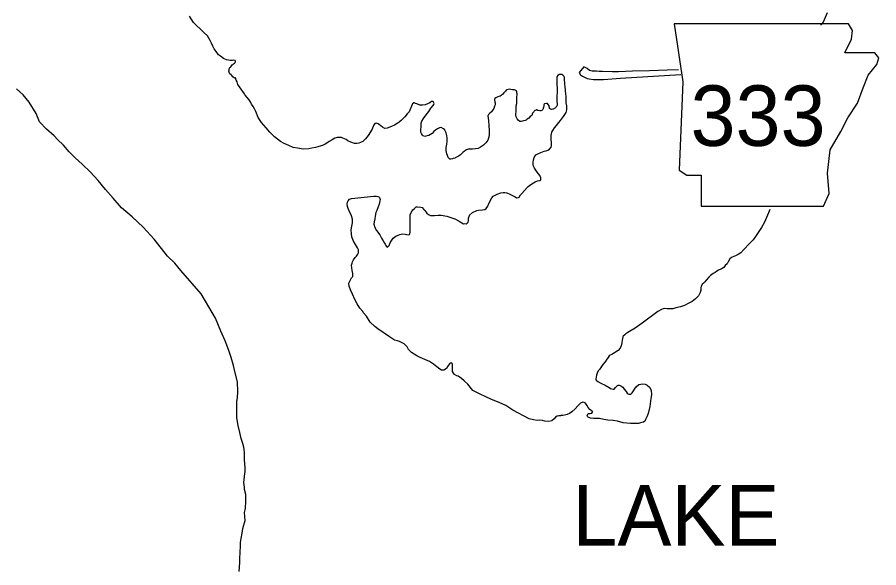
# Model space of a CAD drawing. Extents: x 1374139 to 1377472, y 1168351 to 1170484.
# Drawn here: x 1374342.2 to 1374417.3, y 1170060.2 to 1170108.2 of the extents above; entities that cross this region are included whole.
import ezdxf

# ---------------------------------------------------------------- set-up
doc = ezdxf.new("R2010")
doc.units = 0
doc.layers.add('Default', color=7, linetype='Continuous')

msp = doc.modelspace()

# ---------------------------------------------------------------- linework, layer by layer
at = {"layer": 'Default'}
for points in [[(1374361.213, 1170102.961), (1374361.144, 1170102.928), (1374360.99, 1170103.063), (1374360.887, 1170103.171), (1374360.846, 1170103.209), (1374360.733, 1170103.306), (1374360.691, 1170103.375), (1374360.668, 1170103.465), (1374360.635, 1170103.554), (1374360.663, 1170103.635), (1374360.679, 1170103.756), (1374360.736, 1170103.858), (1374360.795, 1170103.9), (1374360.824, 1170103.911), (1374360.881, 1170104.013), (1374360.939, 1170104.085), (1374360.997, 1170104.137), (1374361.036, 1170104.178), (1374361.143, 1170104.252), (1374361.162, 1170104.282), (1374361.191, 1170104.313), (1374361.21, 1170104.364), (1374361.209, 1170104.404), (1374361.187, 1170104.463), (1374361.086, 1170104.51), (1374360.967, 1170104.467), (1374360.897, 1170104.465), (1374360.777, 1170104.481), (1374360.435, 1170104.541), (1374360.163, 1170104.643), (1374359.917, 1170104.846), (1374359.743, 1170104.981), (1374359.534, 1170105.255), (1374359.357, 1170105.49), (1374359.23, 1170105.727), (1374359.112, 1170105.984), (1374359.015, 1170106.232), (1374358.773, 1170106.616), (1374358.486, 1170106.877), (1374358.176, 1170107.209), (1374357.816, 1170107.529), (1374357.548, 1170107.801), (1374357.339, 1170108.116), (1374357.192, 1170108.352)], [(1374412.843, 1170108.628), (1374412.467, 1170107.831), (1374412.291, 1170107.578), (1374412.277, 1170107.552)], [(1374399.862, 1170103.649), (1374398.883, 1170103.625), (1374397.326, 1170103.56), (1374395.859, 1170103.536), (1374394.621, 1170103.476), (1374394.102, 1170103.487), (1374393.242, 1170103.503), (1374392.932, 1170103.528), (1374392.713, 1170103.535), (1374392.503, 1170103.541), (1374392.333, 1170103.539), (1374392.223, 1170103.567), (1374392.102, 1170103.615), (1374391.89, 1170103.782), (1374391.598, 1170103.927), (1374391.187, 1170103.42)], [(1374372.565, 1170097.65), (1374372.329, 1170097.416), (1374372.131, 1170097.313), (1374371.972, 1170097.26), (1374371.813, 1170097.227), (1374371.593, 1170097.244), (1374371.282, 1170097.359), (1374371.03, 1170097.475), (1374370.879, 1170097.572), (1374370.728, 1170097.64), (1374370.587, 1170097.708), (1374370.466, 1170097.746), (1374370.286, 1170097.763), (1374370.097, 1170097.75), (1374369.888, 1170097.696), (1374369.641, 1170097.542), (1374369.393, 1170097.408), (1374369.176, 1170097.254), (1374369.048, 1170097.172), (1374368.869, 1170097.099), (1374368.681, 1170097.026), (1374368.412, 1170096.942), (1374368.203, 1170096.888), (1374367.885, 1170096.833), (1374367.606, 1170096.768), (1374367.127, 1170096.74), (1374366.617, 1170096.812), (1374366.256, 1170096.886), (1374365.874, 1170097.07), (1374365.451, 1170097.244), (1374365.149, 1170097.399), (1374364.613, 1170097.811), (1374364.207, 1170098.235), (1374363.891, 1170098.6), (1374363.474, 1170099.064), (1374363.187, 1170099.489), (1374363.041, 1170099.867), (1374362.979, 1170100.027), (1374362.875, 1170100.255), (1374362.752, 1170100.473), (1374362.619, 1170100.661), (1374362.556, 1170100.811), (1374362.403, 1170101.028), (1374362.24, 1170101.246), (1374362.066, 1170101.463), (1374362.015, 1170101.563), (1374361.576, 1170102.166), (1374361.432, 1170102.384), (1374361.359, 1170102.603), (1374361.286, 1170102.762), (1374361.213, 1170102.961)], [(1374384.03, 1170092.821), (1374384.357, 1170092.927), (1374384.577, 1170092.96), (1374384.716, 1170092.963), (1374384.897, 1170092.915), (1374385.158, 1170092.81), (1374385.32, 1170092.722), (1374385.45, 1170092.654), (1374385.602, 1170092.577), (1374385.743, 1170092.499), (1374385.892, 1170092.521), (1374385.971, 1170092.563), (1374386.088, 1170092.755), (1374386.196, 1170092.877), (1374386.647, 1170093.404), (1374386.755, 1170093.476), (1374386.874, 1170093.558), (1374387.071, 1170093.722), (1374387.199, 1170093.814), (1374387.368, 1170093.887), (1374387.556, 1170093.96), (1374387.755, 1170094.003), (1374387.864, 1170094.075), (1374387.861, 1170094.245), (1374387.758, 1170094.444), (1374387.524, 1170094.74), (1374387.411, 1170094.899), (1374387.298, 1170095.077), (1374387.215, 1170095.266), (1374387.194, 1170095.366), (1374387.19, 1170095.566), (1374387.227, 1170095.797), (1374387.283, 1170095.998), (1374387.419, 1170096.23), (1374387.587, 1170096.343), (1374387.865, 1170096.458), (1374388.143, 1170096.562), (1374388.312, 1170096.605), (1374388.471, 1170096.658), (1374388.62, 1170096.73), (1374388.747, 1170096.903), (1374388.774, 1170097.043), (1374388.772, 1170097.163), (1374388.769, 1170097.344), (1374388.756, 1170097.544), (1374388.754, 1170097.674), (1374388.75, 1170097.894), (1374388.797, 1170098.115), (1374388.825, 1170098.215), (1374388.902, 1170098.377), (1374389.048, 1170098.599), (1374389.215, 1170098.792), (1374389.43, 1170099.076), (1374389.567, 1170099.249), (1374389.821, 1170099.593), (1374389.948, 1170099.755), (1374390.055, 1170099.947), (1374390.111, 1170100.169), (1374390.106, 1170100.509), (1374390.071, 1170100.779), (1374390.055, 1170101.169), (1374390.052, 1170101.349), (1374390.039, 1170101.529), (1374389.978, 1170102.199), (1374389.955, 1170102.379), (1374389.954, 1170102.479), (1374389.928, 1170102.819), (1374389.916, 1170102.939), (1374389.916, 1170102.949), (1374389.926, 1170102.949), (1374389.916, 1170102.949), (1374389.905, 1170103.018), (1374389.874, 1170103.078), (1374389.813, 1170103.157), (1374389.772, 1170103.186), (1374389.671, 1170103.245), (1374389.591, 1170103.254), (1374389.462, 1170103.251), (1374389.343, 1170103.179), (1374389.255, 1170103.038), (1374389.244, 1170102.477), (1374389.263, 1170101.977), (1374389.268, 1170101.677), (1374389.252, 1170101.396), (1374389.256, 1170101.156), (1374389.26, 1170100.926), (1374389.274, 1170100.655), (1374389.276, 1170100.575), (1374389.247, 1170100.495), (1374389.168, 1170100.413), (1374389.12, 1170100.343), (1374388.932, 1170100.229), (1374388.892, 1170100.219), (1374388.772, 1170100.207), (1374388.722, 1170100.216), (1374388.682, 1170100.235), (1374388.621, 1170100.294), (1374388.61, 1170100.334), (1374388.6, 1170100.374), (1374388.589, 1170100.454), (1374388.588, 1170100.514)], [(1374391.187, 1170103.42), (1374391.319, 1170103.232), (1374391.481, 1170103.114), (1374391.663, 1170103.007), (1374391.894, 1170102.901), (1374392.074, 1170102.864), (1374392.455, 1170102.82), (1374392.834, 1170102.816), (1374393.333, 1170102.824), (1374394.81, 1170102.918), (1374400.068, 1170103.266)], [(1374361.538, 1170059.885), (1374361.556, 1170060.257), (1374361.603, 1170060.69), (1374361.606, 1170060.9), (1374361.623, 1170061.653), (1374361.642, 1170062.015), (1374361.669, 1170062.427), (1374361.719, 1170062.759), (1374361.794, 1170063.233), (1374361.872, 1170063.626), (1374362.06, 1170064.344), (1374362.008, 1170065.045), (1374362.078, 1170065.378), (1374362.108, 1170066.031), (1374362.128, 1170066.362), (1374362.131, 1170066.593), (1374362.017, 1170067.051), (1374361.99, 1170067.25), (1374361.948, 1170067.65), (1374361.961, 1170067.881), (1374362.044, 1170068.425), (1374362.049, 1170068.596), (1374362.048, 1170068.957), (1374362.017, 1170069.628), (1374362.009, 1170070.23), (1374361.96, 1170070.519), (1374361.933, 1170070.739), (1374361.854, 1170071.057), (1374361.72, 1170071.494), (1374361.642, 1170071.763), (1374361.585, 1170072.012), (1374361.456, 1170072.62), (1374361.335, 1170073.308), (1374361.322, 1170073.719), (1374361.343, 1170074.682), (1374361.401, 1170075.065), (1374361.425, 1170075.567), (1374361.399, 1170076.429), (1374361.172, 1170077.324), (1374361.036, 1170077.852), (1374360.834, 1170078.548), (1374360.635, 1170079.183), (1374360.309, 1170080.026), (1374359.944, 1170080.867), (1374359.47, 1170081.996), (1374358.89, 1170082.981), (1374358.226, 1170084.124), (1374356.445, 1170086.165), (1374355.917, 1170086.78), (1374355.278, 1170087.402), (1374354.114, 1170088.891), (1374353.162, 1170089.945), (1374352.196, 1170090.838), (1374351.273, 1170091.612), (1374350.538, 1170092.461), (1374349.885, 1170093.224), (1374349.252, 1170094.006), (1374348.529, 1170094.766), (1374347.881, 1170095.398), (1374347.212, 1170096.02), (1374346.698, 1170096.515), (1374346.211, 1170097.072), (1374345.706, 1170097.568), (1374345.387, 1170097.889), (1374344.719, 1170098.49), (1374344.111, 1170099.113), (1374343.819, 1170099.846), (1374343.218, 1170100.851), (1374342.709, 1170101.487), (1374342.104, 1170102.01)], [(1374388.588, 1170100.514), (1374388.486, 1170100.633), (1374388.444, 1170100.712), (1374388.354, 1170100.721), (1374388.215, 1170100.698), (1374388.165, 1170100.687), (1374388.136, 1170100.667), (1374388.116, 1170100.617), (1374388.108, 1170100.516), (1374388.08, 1170100.386), (1374388.061, 1170100.335), (1374388.042, 1170100.265), (1374388.013, 1170100.204), (1374387.975, 1170100.134), (1374387.945, 1170100.123), (1374387.855, 1170100.092), (1374387.845, 1170100.092), (1374387.756, 1170100.07), (1374387.605, 1170100.118), (1374387.495, 1170100.156), (1374387.485, 1170100.156), (1374387.435, 1170100.145), (1374387.366, 1170100.124), (1374387.326, 1170100.103), (1374387.267, 1170100.042), (1374387.248, 1170099.992), (1374387.14, 1170099.87), (1374387.053, 1170099.668), (1374386.935, 1170099.576), (1374386.807, 1170099.454), (1374386.669, 1170099.352), (1374386.561, 1170099.27), (1374386.491, 1170099.239), (1374386.332, 1170099.196), (1374386.143, 1170099.163), (1374386.013, 1170099.161), (1374385.882, 1170099.259), (1374385.78, 1170099.377), (1374385.707, 1170099.556), (1374385.684, 1170099.716), (1374385.708, 1170100.107), (1374385.704, 1170100.347), (1374385.711, 1170100.507), (1374385.758, 1170100.718), (1374385.773, 1170100.999), (1374385.761, 1170101.109), (1374385.768, 1170101.309), (1374385.785, 1170101.49), (1374385.785, 1170101.52), (1374385.784, 1170101.58), (1374385.773, 1170101.62), (1374385.761, 1170101.75), (1374385.73, 1170101.819), (1374385.669, 1170101.868), (1374385.609, 1170101.887), (1374385.539, 1170101.916), (1374385.389, 1170101.924), (1374385.238, 1170101.951), (1374385.108, 1170101.979), (1374384.999, 1170101.957), (1374384.889, 1170101.915), (1374384.84, 1170101.875), (1374384.761, 1170101.803), (1374384.624, 1170101.651), (1374384.546, 1170101.539), (1374384.398, 1170101.407), (1374384.319, 1170101.366), (1374384.2, 1170101.334), (1374384.1, 1170101.302), (1374384.031, 1170101.271), (1374383.971, 1170101.26), (1374383.922, 1170101.219), (1374383.853, 1170101.148), (1374383.824, 1170101.077), (1374383.816, 1170100.987), (1374383.827, 1170100.927), (1374383.828, 1170100.867), (1374383.86, 1170100.767), (1374383.862, 1170100.607), (1374383.824, 1170100.477), (1374383.748, 1170100.285), (1374383.67, 1170100.164), (1374383.553, 1170099.992), (1374383.405, 1170099.869), (1374383.297, 1170099.767), (1374383.239, 1170099.636), (1374383.262, 1170099.446), (1374383.296, 1170099.227), (1374383.313, 1170098.786), (1374383.349, 1170098.396), (1374383.355, 1170098.036), (1374383.319, 1170097.775), (1374383.243, 1170097.534), (1374383.058, 1170097.29), (1374382.851, 1170097.097), (1374382.595, 1170096.902), (1374382.396, 1170096.809), (1374382.167, 1170096.775), (1374381.878, 1170096.741), (1374381.758, 1170096.739), (1374381.658, 1170096.747)], [(1374381.658, 1170096.747), (1374381.618, 1170096.766), (1374381.529, 1170096.745), (1374381.37, 1170096.692), (1374381.182, 1170096.569), (1374381.054, 1170096.447), (1374380.858, 1170096.243), (1374380.68, 1170096.13), (1374380.452, 1170095.997), (1374380.413, 1170095.976), (1374380.353, 1170095.955), (1374380.214, 1170095.913), (1374380.144, 1170095.901), (1374380.005, 1170095.879), (1374379.915, 1170095.878), (1374379.854, 1170095.917), (1374379.773, 1170096.016), (1374379.7, 1170096.195), (1374379.648, 1170096.344), (1374379.603, 1170096.613), (1374379.599, 1170096.884), (1374379.644, 1170097.175), (1374379.67, 1170097.395), (1374379.675, 1170097.716), (1374379.652, 1170097.896), (1374379.588, 1170098.165), (1374379.484, 1170098.383), (1374379.464, 1170098.433), (1374379.362, 1170098.522), (1374379.161, 1170098.618), (1374379.131, 1170098.618), (1374379.022, 1170098.586), (1374378.833, 1170098.513), (1374378.675, 1170098.4), (1374378.517, 1170098.278), (1374378.37, 1170098.115), (1374378.232, 1170098.013), (1374378.093, 1170097.94), (1374377.924, 1170097.888), (1374377.835, 1170097.866), (1374377.735, 1170097.854), (1374377.575, 1170097.892), (1374377.524, 1170097.971), (1374377.432, 1170098.1), (1374377.39, 1170098.219), (1374377.386, 1170098.439), (1374377.402, 1170098.69), (1374377.409, 1170098.9), (1374377.426, 1170099.031), (1374377.484, 1170099.182), (1374377.62, 1170099.414), (1374377.854, 1170099.728), (1374378.079, 1170100.022), (1374378.264, 1170100.306), (1374378.303, 1170100.367), (1374378.421, 1170100.509), (1374378.47, 1170100.559), (1374378.519, 1170100.63), (1374378.537, 1170100.721), (1374378.526, 1170100.791), (1374378.495, 1170100.85), (1374378.455, 1170100.89), (1374378.405, 1170100.889), (1374378.315, 1170100.887), (1374378.157, 1170100.785), (1374377.958, 1170100.701), (1374377.75, 1170100.618), (1374377.531, 1170100.584), (1374377.311, 1170100.581), (1374377.18, 1170100.639), (1374377.1, 1170100.667), (1374377.05, 1170100.686), (1374376.929, 1170100.735), (1374376.809, 1170100.773), (1374376.749, 1170100.772), (1374376.739, 1170100.751), (1374376.65, 1170100.69), (1374376.631, 1170100.63), (1374376.362, 1170100.004), (1374376.195, 1170099.812), (1374375.989, 1170099.568), (1374375.783, 1170099.354), (1374375.665, 1170099.232), (1374375.498, 1170099.099), (1374375.33, 1170098.987), (1374375.092, 1170098.843), (1374374.835, 1170098.728), (1374374.458, 1170098.582), (1374374.238, 1170098.548), (1374374.027, 1170098.645), (1374373.885, 1170098.763), (1374373.834, 1170098.822), (1374373.784, 1170098.861), (1374373.663, 1170098.949), (1374373.572, 1170098.988), (1374373.492, 1170099.007), (1374373.383, 1170098.975), (1374373.246, 1170098.802), (1374373.141, 1170098.49), (1374372.8, 1170097.944), (1374372.565, 1170097.65)], [(1374371.367, 1170089.081), (1374371.323, 1170089.35), (1374371.307, 1170089.701), (1374371.362, 1170090.032), (1374371.417, 1170090.313), (1374371.412, 1170090.633), (1374371.347, 1170090.923), (1374371.13, 1170091.37), (1374371.057, 1170091.549), (1374370.984, 1170091.748), (1374370.951, 1170091.947), (1374370.988, 1170092.108), (1374371.046, 1170092.239), (1374371.174, 1170092.361), (1374371.323, 1170092.424), (1374373.276, 1170092.646), (1374373.486, 1170092.629), (1374373.627, 1170092.612), (1374373.717, 1170092.583), (1374373.788, 1170092.524), (1374373.83, 1170092.355), (1374373.803, 1170092.224), (1374373.737, 1170091.953), (1374373.651, 1170091.711), (1374373.537, 1170091.399), (1374373.46, 1170091.197), (1374373.395, 1170090.896), (1374373.359, 1170090.655), (1374373.313, 1170090.404), (1374373.287, 1170090.183), (1374373.361, 1170089.894), (1374373.525, 1170089.637), (1374373.801, 1170089.261), (1374373.956, 1170088.973), (1374374.1, 1170088.735), (1374374.223, 1170088.537), (1374374.264, 1170088.447), (1374374.326, 1170088.328), (1374374.377, 1170088.249), (1374374.438, 1170088.19), (1374374.497, 1170088.221), (1374374.567, 1170088.262), (1374374.635, 1170088.343), (1374374.722, 1170088.555), (1374374.847, 1170088.807), (1374374.965, 1170088.959), (1374375.211, 1170089.153), (1374375.41, 1170089.237), (1374375.539, 1170089.279), (1374375.787, 1170089.343), (1374376.017, 1170089.327), (1374376.148, 1170089.299), (1374376.278, 1170089.271), (1374376.397, 1170089.293), (1374376.436, 1170089.344), (1374376.454, 1170089.484), (1374376.457, 1170089.895), (1374376.453, 1170090.135), (1374376.456, 1170090.605), (1374376.469, 1170091.016), (1374376.488, 1170091.086), (1374376.633, 1170091.359), (1374376.692, 1170091.44), (1374376.81, 1170091.542), (1374376.918, 1170091.654), (1374376.957, 1170091.695), (1374377.107, 1170091.717), (1374377.397, 1170091.682), (1374377.497, 1170091.644), (1374377.66, 1170091.476), (1374377.741, 1170091.377), (1374377.895, 1170091.139), (1374378.067, 1170091.042), (1374378.228, 1170090.955), (1374378.567, 1170090.96), (1374378.907, 1170090.976), (1374379.166, 1170090.97), (1374379.657, 1170090.878), (1374380.35, 1170090.669), (1374380.723, 1170090.465), (1374380.824, 1170090.396), (1374381.106, 1170090.211), (1374381.216, 1170090.242), (1374381.336, 1170090.214), (1374381.435, 1170090.286), (1374381.503, 1170090.367), (1374381.531, 1170090.498), (1374381.557, 1170090.709), (1374381.623, 1170090.95), (1374381.633, 1170090.99), (1374381.879, 1170091.224), (1374382.275, 1170091.381), (1374382.425, 1170091.423), (1374382.754, 1170091.449), (1374382.973, 1170091.482), (1374383.091, 1170091.565), (1374383.218, 1170091.777), (1374383.304, 1170091.998), (1374383.565, 1170092.503), (1374383.693, 1170092.626), (1374384.03, 1170092.821)], [(1374407.828, 1170091.464), (1374407.706, 1170091.195), (1374407.36, 1170090.358), (1374407.108, 1170089.894), (1374406.854, 1170089.549), (1374406.571, 1170089.114), (1374406.376, 1170088.831), (1374406.062, 1170088.495), (1374405.551, 1170087.996), (1374405.286, 1170087.702), (1374405.079, 1170087.558), (1374404.821, 1170087.434), (1374404.543, 1170087.319), (1374404.484, 1170087.278), (1374404.346, 1170087.166), (1374404.201, 1170086.893), (1374404.093, 1170086.741), (1374403.946, 1170086.578), (1374403.819, 1170086.426), (1374403.68, 1170086.334), (1374403.542, 1170086.271), (1374403.363, 1170086.178), (1374403.195, 1170086.086), (1374403.057, 1170085.983), (1374402.889, 1170085.88), (1374402.662, 1170085.727), (1374402.505, 1170085.564), (1374402.308, 1170085.35), (1374402.122, 1170085.137), (1374402.004, 1170085.025), (1374401.955, 1170084.974), (1374401.838, 1170084.792), (1374401.811, 1170084.641), (1374401.814, 1170084.421), (1374401.757, 1170084.23), (1374401.592, 1170083.947), (1374401.337, 1170083.683), (1374401.041, 1170083.458), (1374400.705, 1170083.262), (1374400.378, 1170083.096), (1374400.04, 1170082.991), (1374399.642, 1170082.884), (1374399.364, 1170082.81), (1374399.124, 1170082.796)], [(1374391.628, 1170074.644), (1374391.508, 1170074.652), (1374391.309, 1170074.589), (1374391.073, 1170074.355), (1374390.848, 1170074.091), (1374390.563, 1170073.826), (1374390.345, 1170073.682), (1374390.137, 1170073.599), (1374390.028, 1170073.557), (1374389.928, 1170073.535), (1374389.769, 1170073.513), (1374389.669, 1170073.501), (1374389.599, 1170073.49), (1374389.589, 1170073.49), (1374389.56, 1170073.479), (1374389.42, 1170073.467), (1374389.281, 1170073.435), (1374389.132, 1170073.352), (1374389.015, 1170073.22), (1374388.798, 1170073.026), (1374388.559, 1170072.982), (1374388.199, 1170073.007), (1374387.998, 1170073.063), (1374387.738, 1170073.079), (1374387.539, 1170073.066), (1374387.209, 1170073.111), (1374386.838, 1170073.195), (1374385.417, 1170073.972), (1374384.811, 1170074.363), (1374384.228, 1170074.634), (1374383.695, 1170074.845), (1374383.101, 1170075.096), (1374382.488, 1170075.376), (1374381.933, 1170075.688), (1374381.485, 1170076.231), (1374381.171, 1170076.516), (1374380.927, 1170076.732), (1374380.655, 1170076.918), (1374380.534, 1170076.946), (1374380.333, 1170077.063), (1374380.221, 1170077.191), (1374380.138, 1170077.35), (1374380.136, 1170077.5), (1374380.143, 1170077.651), (1374380.152, 1170077.761), (1374380.138, 1170077.951), (1374380.107, 1170078.031), (1374380.056, 1170078.08), (1374379.967, 1170078.058), (1374379.898, 1170078.007), (1374379.81, 1170077.886), (1374379.751, 1170077.805), (1374379.615, 1170077.612), (1374379.388, 1170077.458), (1374379.198, 1170077.465), (1374379.036, 1170077.553), (1374378.794, 1170077.739), (1374378.5, 1170077.984), (1374378.127, 1170078.219), (1374377.322, 1170078.566), (1374377.05, 1170078.692), (1374376.566, 1170079.004), (1374376.322, 1170079.27), (1374376.179, 1170079.478), (1374375.944, 1170079.755), (1374375.532, 1170079.948), (1374375.351, 1170080.015), (1374375.1, 1170080.081), (1374374.666, 1170080.355), (1374373.636, 1170081.059), (1374373.373, 1170081.255), (1374372.967, 1170081.648), (1374372.639, 1170082.154), (1374372.354, 1170082.489), (1374372.313, 1170082.569), (1374372.078, 1170082.875), (1374371.843, 1170083.242), (1374371.616, 1170083.629), (1374371.419, 1170084.096), (1374371.263, 1170084.454), (1374371.138, 1170084.782), (1374371.114, 1170085.052), (1374371.181, 1170085.233), (1374371.346, 1170085.506), (1374371.444, 1170085.638), (1374371.46, 1170085.879), (1374371.395, 1170086.158), (1374371.352, 1170086.377), (1374371.348, 1170086.628), (1374371.385, 1170086.798), (1374371.423, 1170086.899), (1374371.52, 1170087.071), (1374371.657, 1170087.273), (1374371.765, 1170087.395), (1374371.901, 1170087.578), (1374371.939, 1170087.689), (1374371.935, 1170087.959), (1374371.852, 1170088.138), (1374371.698, 1170088.405), (1374371.472, 1170088.782), (1374371.367, 1170089.081)], [(1374399.124, 1170082.796), (1374398.874, 1170082.812), (1374398.644, 1170082.828), (1374398.515, 1170082.806), (1374398.366, 1170082.753), (1374398.06, 1170082.568), (1374396.678, 1170081.544), (1374396.076, 1170081.114), (1374395.72, 1170080.918), (1374395.433, 1170080.743), (1374395.265, 1170080.62), (1374395.177, 1170080.539), (1374395.039, 1170080.426), (1374395, 1170080.356), (1374394.934, 1170080.084), (1374394.918, 1170079.834), (1374394.873, 1170079.583), (1374394.766, 1170079.381), (1374394.59, 1170079.168), (1374394.056, 1170078.829), (1374393.907, 1170078.776), (1374393.819, 1170078.695), (1374393.731, 1170078.573), (1374393.613, 1170078.411), (1374393.457, 1170078.188), (1374393.272, 1170077.945), (1374393.086, 1170077.692), (1374392.959, 1170077.519), (1374392.851, 1170077.387), (1374392.754, 1170077.206), (1374392.717, 1170077.025), (1374392.67, 1170076.844), (1374392.663, 1170076.674), (1374392.685, 1170076.574), (1374392.837, 1170076.456), (1374393.099, 1170076.31), (1374393.451, 1170076.136), (1374393.804, 1170075.931), (1374393.935, 1170075.863), (1374394.035, 1170075.815), (1374394.176, 1170075.787), (1374394.235, 1170075.808), (1374394.353, 1170075.93), (1374394.461, 1170076.042), (1374394.54, 1170076.113), (1374394.609, 1170076.135), (1374394.699, 1170076.136), (1374394.83, 1170076.078), (1374394.992, 1170075.971), (1374395.134, 1170075.793), (1374395.297, 1170075.595), (1374395.39, 1170075.457), (1374395.47, 1170075.398), (1374395.531, 1170075.369), (1374395.701, 1170075.361), (1374395.819, 1170075.464), (1374395.946, 1170075.656), (1374396.033, 1170075.807), (1374396.16, 1170076), (1374396.406, 1170076.194), (1374396.585, 1170076.227), (1374396.755, 1170076.25), (1374396.945, 1170076.243), (1374397.126, 1170076.156), (1374397.339, 1170075.959), (1374397.463, 1170075.711), (1374397.519, 1170075.311), (1374397.455, 1170074.98), (1374397.346, 1170074.277), (1374397.216, 1170073.674), (1374397.091, 1170073.382), (1374396.985, 1170073.16), (1374396.928, 1170073.009), (1374396.799, 1170072.927), (1374396.63, 1170072.884), (1374396.362, 1170072.789), (1374396.072, 1170072.805), (1374395.673, 1170072.808), (1374395.032, 1170072.868), (1374394.541, 1170072.99), (1374394.161, 1170073.054), (1374393.701, 1170073.086), (1374393.36, 1170073.151), (1374392.969, 1170073.245), (1374392.649, 1170073.239), (1374392.44, 1170073.246), (1374392.18, 1170073.272), (1374391.989, 1170073.339), (1374391.918, 1170073.418), (1374391.886, 1170073.507), (1374391.993, 1170073.679), (1374392.143, 1170073.662), (1374392.292, 1170073.714), (1374392.361, 1170073.785), (1374392.38, 1170073.846), (1374392.279, 1170073.904), (1374392.137, 1170074.032), (1374391.985, 1170074.2), (1374391.872, 1170074.398), (1374391.739, 1170074.566), (1374391.628, 1170074.644)]]:
    msp.add_lwpolyline(points, dxfattribs=at)
msp.add_lwpolyline([(1374399.482, 1170107.676), (1374400.243, 1170102.601), (1374399.905, 1170094.903), (1374400.581, 1170094.48), (1374401.85, 1170094.48), (1374401.85, 1170091.773), (1374412.509, 1170091.773), (1374413.016, 1170092.873), (1374412.847, 1170094.649), (1374413.101, 1170096.679), (1374414.031, 1170098.287), (1374414.623, 1170099.471), (1374415.469, 1170100.74), (1374415.977, 1170102.093), (1374416.4, 1170103.193), (1374417.161, 1170104.123), (1374417.33, 1170104.715), (1374416.992, 1170105.138), (1374414.37, 1170105.138), (1374414.962, 1170106.323), (1374415.046, 1170107.084), (1374414.695, 1170107.669)], close=True, dxfattribs=at)

# ---------------------------------------------------------------- texts
for s, p in [('333', (1374400.911, 1170097.023)), ('LAKE', (1374390.607, 1170062.149))]:
    msp.add_text(s, height=5.28, dxfattribs=at).set_placement(p)

doc.saveas('drawing.dxf')
